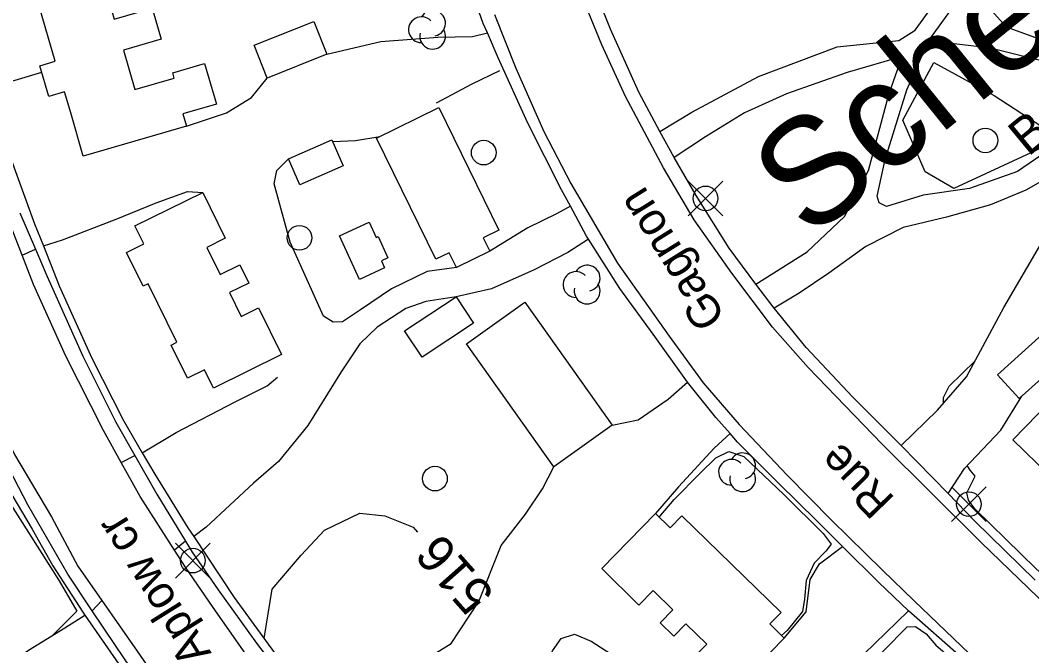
# Model space of a CAD drawing. Extents: x 347059 to 352153, y 6073752 to 6078601.
# Drawn here: x 348460.7 to 348583.7, y 6074748 to 6074824 of the extents above; entities that cross this region are included whole.
import ezdxf

# ---------------------------------------------------------------- set-up
doc = ezdxf.new("R2010")
doc.units = 0
for name, color, linetype in [('Level 19', 7, 'Continuous'), ('Level 2', 7, 'Continuous'), ('Level 21', 7, 'Continuous'), ('Level 22', 7, 'Continuous'), ('Level 31', 7, 'Continuous'), ('Level 36', 7, 'Continuous'), ('Level 37', 7, 'Continuous'), ('Level 41', 7, 'Continuous'), ('Level 44', 7, 'Continuous')]:
    doc.layers.add(name, color=color, linetype=linetype)

msp = doc.modelspace()

# ---------------------------------------------------------------- linework, layer by layer
at = {"layer": 'Level 19'}
for points in [[(348538.49, 6074810.49), (348542.39, 6074812.83), (348550.49, 6074817.17), (348560.04, 6074820.76), (348567.57, 6074821.55), (348569.53, 6074822.81), (348575.67, 6074831.29), (348579.7, 6074838.17), (348579.65, 6074839.48), (348578.11, 6074840.97), (348573.31, 6074844.11), (348566.81, 6074845.96), (348559.36, 6074846.59), (348555.82, 6074846.79), (348553.57, 6074846.42), (348550.3, 6074844.67), (348545.28, 6074842.22), (348541.8, 6074841.35), (348534.12, 6074839.39), (348529.65, 6074837.99), (348527.31, 6074836.78)], [(348606.51, 6074824.13), (348602.54, 6074821.36), (348595.92, 6074817.05), (348592.66, 6074814.11), (348586.12, 6074808.45), (348582.01, 6074805.63), (348576.17, 6074803.54), (348570.52, 6074802.74), (348566.05, 6074801.35), (348565.15, 6074801.8), (348564.94, 6074802.59), (348565.88, 6074807.05), (348568.54, 6074815.56), (348571.22, 6074821.53), (348574.93, 6074826.72), (348579.38, 6074831.92), (348583.42, 6074835.81), (348589.29, 6074842.19), (348590.93, 6074844.01), (348592.49, 6074845.07)], [(348497.99, 6074819.87), (348504.56, 6074821.44), (348511.49, 6074821.96), (348515.72, 6074822.03), (348517.51, 6074822.47)], [(348550.15, 6074791.91), (348556.41, 6074795.84), (348560.94, 6074800.14), (348563.87, 6074805.72), (348566.35, 6074814.98), (348567.96, 6074819.62), (348561.27, 6074817.65), (348553.9, 6074815.05), (348548.78, 6074812.73), (348544.05, 6074809.84), (348540.22, 6074807.32)], [(348456.62, 6074815.73), (348460.49, 6074816.85), (348463.31, 6074817.71)], [(348480.91, 6074811.11), (348485.77, 6074812.75), (348488.81, 6074814.61), (348490.73, 6074816.98)], [(348498.7, 6074809.25), (348501.46, 6074809.37), (348504.43, 6074809.87)], [(348567.83, 6074772.29), (348572.28, 6074776.59), (348575.8, 6074780.64), (348580.34, 6074789.06), (348584.66, 6074796.48), (348589.65, 6074804), (348592.83, 6074809.19), (348588.18, 6074806.3), (348582.99, 6074803.34), (348578.69, 6074801.56), (348573.35, 6074800.04), (348568.07, 6074798.8), (348563.56, 6074796.47), (348559.05, 6074793.24), (348555.43, 6074790.82), (348552.39, 6074788.98)], [(348513.75, 6074793.92), (348510.18, 6074793.43), (348505.85, 6074791.32), (348502.1, 6074788.8), (348499.88, 6074787.33), (348498.77, 6074787.3), (348497.57, 6074788.03), (348493.51, 6074797.02), (348491.58, 6074804.11), (348491.89, 6074805.72), (348493.31, 6074807.15)], [(348463.52, 6074796.56), (348465.83, 6074797.31), (348472.37, 6074799.82), (348477.24, 6074801.8), (348481.06, 6074803.17), (348482.89, 6074803.05)], [(348527.61, 6074801.41), (348525.92, 6074800.45), (348522.45, 6074798.76), (348517.8, 6074795.9)], [(348529.83, 6074797.36), (348527.3, 6074795.76), (348523.21, 6074793.64), (348518.01, 6074791.33), (348513.7, 6074790.37), (348510.03, 6074789.8), (348507.58, 6074788.96), (348504.09, 6074786.66), (348502.02, 6074784.63), (348499.75, 6074781.24), (348495.67, 6074774.7), (348492.12, 6074770.32), (348489.05, 6074767.7), (348483.32, 6074762.33), (348481.8, 6074761.19)], [(348460.93, 6074795.44), (348462.57, 6074796.16)], [(348475.54, 6074771.39), (348479.66, 6074773.84), (348486.83, 6074777.57), (348490.74, 6074779.54), (348491.98, 6074780.57)], [(348532.71, 6074774.74), (348535.84, 6074775.4), (348539.51, 6074777.93), (348541.85, 6074779.99)], [(348573.57, 6074766.43), (348575.54, 6074769.49), (348579.97, 6074774.15), (348582.5, 6074778.26)], [(348547.03, 6074773.72), (348545.09, 6074771.96), (348540.77, 6074767.24), (348537.96, 6074764)], [(348472.98, 6074770.21), (348474.64, 6074771.04)], [(348495.85, 6074741.6), (348500.13, 6074743.22), (348511.2, 6074747.03), (348513.11, 6074748.17), (348516.48, 6074753.3), (348519.19, 6074760.12), (348522.16, 6074763.94), (348524.2, 6074766.99), (348525.58, 6074769.68)], [(348480.79, 6074760.65), (348479.48, 6074759.54)], [(348553.63, 6074748.84), (348556.3, 6074752.04), (348556.78, 6074755.96), (348557.9, 6074757.86), (348560.71, 6074760)], [(348469.46, 6074752.16), (348470.62, 6074753.42)], [(348563.56, 6074741.62), (348561.31, 6074743.87), (348561.96, 6074745.61), (348567.31, 6074750.8), (348568.74, 6074752.16)], [(348465.27, 6074740.17), (348463.66, 6074738.23), (348462.28, 6074736.19), (348457.44, 6074744.34), (348461.72, 6074747.36), (348466.11, 6074750.11), (348468.57, 6074751.63)], [(348523.11, 6074741.8), (348525.42, 6074747.31), (348526.5, 6074748.81), (348528.1, 6074749.32), (348530.15, 6074748.48), (348535.06, 6074745.29), (348538.26, 6074741.81), (348538.37, 6074740.25), (348537.57, 6074739.59), (348533.04, 6074738), (348528.31, 6074737.28), (348524.01, 6074736.4), (348522.75, 6074736.93), (348522.02, 6074737.89), (348522.29, 6074739.46), (348523.11, 6074741.8)]]:
    msp.add_lwpolyline(points, dxfattribs=at)
at = {"layer": 'Level 2'}
for points in [[(348573, 6074778.12), (348573.68, 6074779.5), (348576.83, 6074782.56)], [(348573.01, 6074777.43), (348573, 6074778.12)], [(348538.4, 6074763.57), (348540.23, 6074765.72), (348543.34, 6074768.87), (348545.31, 6074770.76), (348546.9, 6074771.56), (348548.7, 6074770.93), (348553.57, 6074766.33), (348558.34, 6074761.57), (348559.34, 6074760.27), (348558.69, 6074759.42), (348557.25, 6074757.98), (348556.29, 6074755.87), (348556.09, 6074753.57), (348555.83, 6074752.06), (348553.99, 6074749.75), (348553.29, 6074749.18)], [(348591.01, 6074749.1), (348591.28, 6074749.43), (348591.21, 6074750.16), (348584.99, 6074756.62), (348584.23, 6074757.33), (348580.6, 6074760.85), (348576.81, 6074764.56), (348576.03, 6074765.63), (348575.81, 6074766.51), (348576.86, 6074768.54), (348576.25, 6074769.28), (348575.88, 6074769.85)], [(348445.49, 6074750.37), (348453.03, 6074755.9), (348454.15, 6074757.8), (348452.09, 6074763.05), (348457.67, 6074766.35), (348459.31, 6074765.46), (348465.42, 6074755.8), (348467.58, 6074752.13), (348464.57, 6074749.14)], [(348490.38, 6074748.78), (348491.32, 6074754.8), (348494.85, 6074758.93), (348497.71, 6074761.98), (348501.99, 6074764.05), (348505.03, 6074763.73), (348508.5, 6074762.35), (348509.01, 6074761.74)], [(348561.85, 6074743.33), (348562.83, 6074744.36), (348568.59, 6074750.21), (348569.6, 6074750.27), (348570.89, 6074749.37), (348572.04, 6074747.97), (348572.85, 6074747.3), (348580.02, 6074740.75), (348581.22, 6074739.64), (348581.72, 6074739.64), (348581.77, 6074739.68)]]:
    msp.add_lwpolyline(points, dxfattribs=at)
at = {"layer": 'Level 21'}
for points in [[(348628.52, 6074804.32), (348637.65, 6074795.36), (348638.24, 6074794.11), (348638.06, 6074792.51), (348636.92, 6074790.79), (348626.87, 6074780.5), (348615.99, 6074769.3), (348606.78, 6074760.18), (348596.98, 6074749.96), (348594.04, 6074747.34), (348592.92, 6074746.78), (348591.91, 6074746.91), (348589.12, 6074749.39), (348587.94, 6074750.44), (348577.59, 6074760.49), (348565.53, 6074772.42), (348556.51, 6074781.78), (348552.21, 6074786.67), (348547.24, 6074793.26), (348542.67, 6074799.72), (348538.95, 6074806.07), (348534.33, 6074814.75), (348531.42, 6074821.03), (348527.81, 6074829.87)], [(348518.4, 6074824.7), (348520.96, 6074818.2), (348524.39, 6074810.49), (348527.66, 6074804.14), (348533.33, 6074794.46), (348539.61, 6074785.59), (348543.76, 6074779.9), (348548.13, 6074774.84), (348553.96, 6074768.67), (348559.35, 6074763.19), (348565.56, 6074757.11), (348569.41, 6074753.39)], [(348446.38, 6074803.45), (348449.02, 6074795.85), (348449.94, 6074793.62), (348452.44, 6074787.6), (348454.7, 6074782.32), (348455.82, 6074779.69), (348457.68, 6074775.9), (348459.99, 6074771.18), (348464.5, 6074763.61), (348467.72, 6074757.59), (348470.62, 6074753.42), (348474.91, 6074747.24), (348478.47, 6074742.11), (348483.6, 6074735.14), (348485.85, 6074732.36), (348487.19, 6074730.74), (348491.89, 6074725.03), (348494.04, 6074722.65), (348497.88, 6074718.4), (348506.63, 6074709.88), (348512.93, 6074704.14)], [(348489.77, 6074744.57), (348484.16, 6074752.56), (348480.8, 6074757.48), (348479.48, 6074759.54), (348475.28, 6074766.07), (348472.98, 6074770.21), (348470.81, 6074774.12), (348466.23, 6074783.13), (348462.32, 6074791.86), (348460.93, 6074795.44), (348458.67, 6074801.27)], [(348569.41, 6074753.39), (348577.08, 6074746.03)]]:
    msp.add_lwpolyline(points, dxfattribs=at)
at = {"layer": 'Level 22'}
for points in [[(348568.74, 6074752.16), (348565.14, 6074755.59), (348560.71, 6074760), (348557.56, 6074763.15), (348552.97, 6074767.65), (348547.95, 6074772.69), (348547.03, 6074773.72), (348545.31, 6074775.67), (348541.85, 6074779.99), (348537.68, 6074785.8), (348533.64, 6074791.36), (348529.83, 6074797.36), (348529.59, 6074797.74), (348527.61, 6074801.41), (348526.54, 6074803.37), (348522.45, 6074811.51), (348518.84, 6074819.45), (348517.51, 6074822.47), (348517.01, 6074823.62), (348514.44, 6074830.93)], [(348584.14, 6074755.89), (348576.81, 6074763.06), (348573.57, 6074766.43), (348567.83, 6074772.29), (348561.97, 6074778.14), (348556.3, 6074784.21), (348552.39, 6074788.98), (348550.15, 6074791.91), (348546.92, 6074796.27), (348542.92, 6074802.69), (348540.22, 6074807.32), (348538.49, 6074810.49), (348535.95, 6074815.26), (348532.48, 6074822.94), (348529.64, 6074830.02)], [(348571.22, 6074821.53), (348578.71, 6074820.66), (348587.82, 6074818.38), (348595.92, 6074817.05)], [(348459.11, 6074808.39), (348462.45, 6074799.25), (348463.52, 6074796.56), (348465.45, 6074791.7), (348469.4, 6074782.92), (348473.25, 6074775.33), (348475.54, 6074771.39), (348477.07, 6074768.77), (348481.1, 6074762.24), (348481.8, 6074761.19), (348486.71, 6074753.8), (348491.95, 6074746.62)], [(348460.67, 6074800.6), (348462.57, 6074796.16), (348463.98, 6074792.85), (348468.33, 6074783.14), (348472.31, 6074775.13), (348474.64, 6074771.04), (348477.32, 6074766.34), (348480.79, 6074760.65), (348481.63, 6074759.29), (348484.77, 6074754.71), (348489.42, 6074748.24), (348493.44, 6074742.97)], [(348530.71, 6074686.24), (348529.6, 6074684.95), (348528.97, 6074685.51), (348525.47, 6074688.82), (348519.73, 6074694.65), (348515.15, 6074699.22), (348512.72, 6074701.64), (348511.2, 6074703.1), (348504.11, 6074709.9), (348495.42, 6074718.7), (348492.77, 6074721.67), (348488.4, 6074726.56), (348485.95, 6074729.55), (348483.62, 6074732.39), (348480.24, 6074737.07), (348475.3, 6074743.53), (348473.3, 6074746.45), (348472.2, 6074748.06), (348469.46, 6074752.16), (348466.47, 6074756.63), (348461.63, 6074765.04), (348457.69, 6074772.55)], [(348457.8, 6074769.37), (348462.13, 6074762.11), (348464.67, 6074757.63), (348468.33, 6074751.98), (348468.57, 6074751.63), (348472.71, 6074745.66), (348477.05, 6074739.38), (348482.53, 6074732.18), (348485.17, 6074728.76), (348487.17, 6074726.16), (348491.92, 6074720.74), (348497.3, 6074715.56), (348506.52, 6074706.3), (348510.51, 6074702.29), (348512, 6074700.91)], [(348575.16, 6074746.5), (348568.74, 6074752.16)]]:
    msp.add_lwpolyline(points, dxfattribs=at)
at = {"layer": 'Level 31'}
for points in [[(348480.91, 6074811.11), (348468.37, 6074807.47), (348466.84, 6074812.75), (348466.1, 6074815.3), (348464.17, 6074814.75), (348463.09, 6074818.48), (348464.94, 6074819.02), (348461.57, 6074830.63), (348469.56, 6074832.94), (348472.12, 6074824.13), (348476.74, 6074825.47), (348477.84, 6074821.69), (348473.27, 6074820.37), (348474.65, 6074815.59), (348479.42, 6074816.97), (348479.24, 6074817.6), (348483.13, 6074818.73), (348484.55, 6074813.82), (348480.47, 6074812.63), (348480.91, 6074811.11)], [(348497.99, 6074819.87), (348490.73, 6074816.98), (348489.14, 6074820.97), (348496.39, 6074823.87), (348497.99, 6074819.87)], [(348517.01, 6074797.52), (348517.8, 6074795.9), (348513.75, 6074793.92), (348512.86, 6074795.73), (348511.25, 6074794.94), (348504.03, 6074809.67), (348511.62, 6074813.39), (348518.92, 6074798.46), (348517.01, 6074797.52)], [(348499.99, 6074806.3), (348494.69, 6074803.99), (348493.31, 6074807.15), (348498.61, 6074809.46), (348499.99, 6074806.3)], [(348487.57, 6074787.98), (348489.67, 6074789.02), (348492.47, 6074783.34), (348484.2, 6074779.26), (348483.11, 6074781.48), (348481.03, 6074780.46), (348479.04, 6074784.49), (348479.76, 6074784.84), (348476.26, 6074791.95), (348475.67, 6074791.65), (348473.64, 6074795.76), (348475.74, 6074796.8), (348474.65, 6074799), (348482.89, 6074803.05), (348485.63, 6074797.48), (348483.38, 6074796.37), (348485, 6074793.09), (348487.39, 6074794.26), (348488.49, 6074792.03), (348486.14, 6074790.87), (348487.57, 6074787.98)], [(348501.97, 6074792.49), (348499.51, 6074797.77), (348503.13, 6074799.46), (348503.99, 6074797.59), (348504.22, 6074797.7), (348505.42, 6074795.11), (348504.63, 6074794.74), (348505.02, 6074793.91), (348501.97, 6074792.49)], [(348507.44, 6074786.21), (348513.7, 6074790.37), (348515.83, 6074787.17), (348509.57, 6074783.01), (348507.44, 6074786.21)], [(348522.09, 6074789.7), (348532.71, 6074774.74), (348525.58, 6074769.68), (348514.96, 6074784.65), (348522.09, 6074789.7)], [(348579.57, 6074780.89), (348585, 6074785.78), (348587.62, 6074782.88), (348582.18, 6074777.98), (348579.57, 6074780.89)], [(348594.66, 6074760.07), (348581.42, 6074772.98), (348587.45, 6074779.17), (348600.7, 6074766.25), (348594.66, 6074760.07)], [(348537.68, 6074754.63), (348535.95, 6074752.87), (348531.42, 6074757.3), (348537.96, 6074764), (348539.74, 6074762.26), (348541.17, 6074763.72), (348553.23, 6074751.94), (348551.88, 6074750.56), (348553.63, 6074748.84), (348547.1, 6074742.15), (348542.64, 6074746.51), (348544.19, 6074748.1), (348541.66, 6074750.58), (348540.18, 6074749.07), (348538.51, 6074750.7), (348540.07, 6074752.3), (348537.68, 6074754.63)]]:
    msp.add_lwpolyline(points, dxfattribs=at)
at = {"layer": 'Level 36'}
for p, q in [((348546.16, 6074800.22), (348541.93, 6074804.45)), ((348541.93, 6074800.22), (348546.16, 6074804.45)), ((348578.19, 6074763.02), (348573.96, 6074767.25)), ((348573.96, 6074763.02), (348578.19, 6074767.25)), ((348483.8, 6074756.15), (348479.57, 6074760.38)), ((348479.57, 6074756.15), (348483.8, 6074760.38))]:
    msp.add_line(p, q, dxfattribs=at)
for centre in [(348578.08, 6074809.39), (348517.07, 6074807.91), (348544.05, 6074802.34), (348494.66, 6074797.54), (348511.14, 6074768.25), (348576.08, 6074765.14), (348481.69, 6074758.27)]:
    msp.add_circle(centre, 1.5, dxfattribs=at)
at = {"layer": 'Level 37'}
msp.add_lwpolyline([(348511.34, 6074813.98), (348515.65, 6074816.29), (348519.03, 6074817.9)], dxfattribs=at)
msp.add_lwpolyline([(348511.34, 6074813.98), (348515.65, 6074816.29), (348519.03, 6074817.9)], dxfattribs=at)
at = {"layer": 'Level 44'}
for points in [[(348585.77, 6074836.34), (348594.72, 6074820.41), (348593, 6074818.68), (348580.64, 6074823.17), (348576.25, 6074828.13), (348581.14, 6074833.25), (348585.77, 6074836.34)], [(348571.8, 6074818.88), (348579.14, 6074814.86), (348584.93, 6074811.07), (348585.29, 6074808.67), (348574.25, 6074803.53), (348570.75, 6074805.57), (348568.05, 6074811.86), (348571.8, 6074818.88)]]:
    msp.add_lwpolyline(points, dxfattribs=at)
for centre, start, end in [((348510.85, 6074823.64), 282.2692, 149.7263), ((348509.5, 6074822.86), 44.1154, 269.804), ((348510.85, 6074822.07), 166.9369, 29.6212), ((348529.65, 6074792.64), 282.2692, 149.7263), ((348528.3, 6074791.86), 44.1154, 269.804), ((348529.65, 6074791.07), 166.9369, 29.6212), ((348547.21, 6074769.02), 44.1154, 269.804), ((348548.56, 6074769.8), 282.2692, 149.7263), ((348548.56, 6074768.23), 166.9369, 29.6212)]:
    msp.add_arc(centre, 1.57, start, end, dxfattribs=at)

# ---------------------------------------------------------------- texts
at = {"layer": 'Level 2'}
msp.add_text('516', height=4.5, rotation=131.5721, dxfattribs=at).set_placement((348518.53, 6074754.29))
at = {"layer": 'Level 21'}
for s, rotation, p in [('Gagnon', 121.9744, (348546.6, 6074787.87)), ('Rue', 134.1007, (348567.2, 6074765.82)), ('Aplow cr', 122.1025, (348484.01, 6074747.02))]:
    msp.add_text(s, height=4, rotation=rotation, dxfattribs=at).set_placement(p)
at = {"layer": 'Level 41'}
msp.add_text('Schefferville', height=13, rotation=39, dxfattribs=at).set_placement((348556.68, 6074797.17))
at = {"layer": 'Level 44'}
msp.add_text('B', height=4.5, rotation=39.568, dxfattribs=at).set_placement((348583.29, 6074807.34))

doc.saveas('drawing.dxf')
